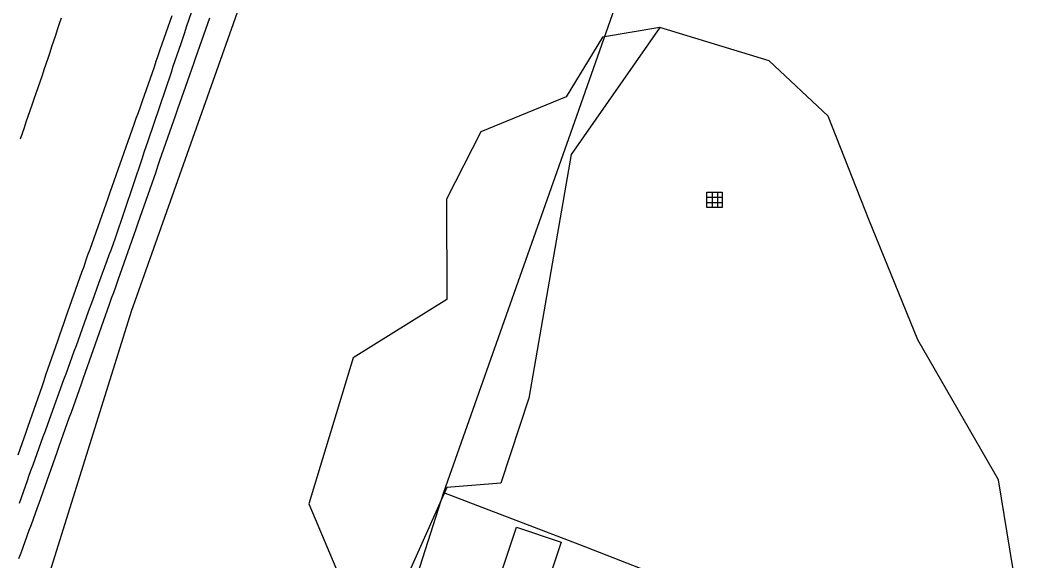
# Model space of a CAD drawing. Extents: x 1901471 to 1963503, y 756461 to 799997.
# Drawn here: x 1941169.3 to 1941336.5, y 780941.1 to 781030.7 of the extents above; entities that cross this region are included whole.
import ezdxf

# ---------------------------------------------------------------- set-up
doc = ezdxf.new("R2010")
doc.units = 0
for name, color, linetype in [('RD_EX_Bldg', 7, 'Continuous'), ('RD_EX_DR_ErosCtrl', 7, 'Continuous'), ('RD_EX_DR_Inlet', 7, 'Continuous'), ('RD_EX_Fence_Other', 7, 'Continuous'), ('RD_EX_H2O', 7, 'Continuous'), ('RD_EX_Road', 7, 'Continuous'), ('RD_EX_VEG', 7, 'Continuous')]:
    doc.layers.add(name, color=color, linetype=linetype)

# ---------------------------------------------------------------- blocks, each defined once
blk = doc.blocks.new('DI')
at = {"layer": 'RD_EX_DR_Inlet'}
for p, q in [((-2.54, 0.86), (2.46, 0.86)), ((-0.84, 2.56), (-0.84, -2.44)), ((0.86, 2.56), (0.86, -2.44)), ((-2.54, -0.84), (2.46, -0.84))]:
    blk.add_line(p, q, dxfattribs=at)
blk.add_lwpolyline([(-2.54, -2.44), (-2.54, 2.56), (2.46, 2.56), (2.46, -2.44)], close=True, dxfattribs=at)

msp = doc.modelspace()

# ---------------------------------------------------------------- linework, layer by layer
at = {"layer": 'RD_EX_Bldg'}
msp.add_lwpolyline([(1941245.49, 780928.67), (1941251.51, 780946.71), (1941258.88, 780944.24), (1941252.86, 780926.21)], close=True, dxfattribs=at)
at = {"layer": 'RD_EX_DR_ErosCtrl'}
for points in [[(1941168.98, 780958.7), (1941169.31, 780959.64), (1941169.64, 780960.58), (1941169.97, 780961.53), (1941170.3, 780962.47), (1941170.62, 780963.42), (1941170.95, 780964.36), (1941171.28, 780965.31), (1941171.61, 780966.25), (1941171.93, 780967.2), (1941172.26, 780968.14), (1941172.59, 780969.09), (1941172.92, 780970.03), (1941173.25, 780970.98), (1941173.57, 780971.92), (1941173.9, 780972.87), (1941174.23, 780973.81), (1941174.56, 780974.76), (1941174.88, 780975.7), (1941175.21, 780976.65), (1941175.54, 780977.59), (1941175.87, 780978.54), (1941176.2, 780979.48), (1941176.52, 780980.42), (1941176.87, 780981.42), (1941177.2, 780982.36), (1941177.53, 780983.3), (1941177.87, 780984.24), (1941178.2, 780985.19), (1941178.53, 780986.13), (1941178.87, 780987.07), (1941179.2, 780988.02), (1941179.53, 780988.96), (1941179.87, 780989.9), (1941180.2, 780990.84), (1941180.53, 780991.79), (1941180.87, 780992.73), (1941181.2, 780993.67), (1941181.53, 780994.61), (1941181.87, 780995.56), (1941182.2, 780996.5), (1941182.53, 780997.44), (1941182.87, 780998.39), (1941183.2, 780999.33), (1941183.53, 781000.27), (1941183.87, 781001.21), (1941184.2, 781002.16), (1941184.53, 781003.1), (1941184.87, 781004.04), (1941185.2, 781004.99), (1941185.53, 781005.93), (1941185.87, 781006.87), (1941186.2, 781007.81), (1941186.53, 781008.76), (1941186.87, 781009.7), (1941187.2, 781010.64), (1941187.53, 781011.58), (1941187.87, 781012.53), (1941188.2, 781013.47), (1941188.53, 781014.41), (1941188.87, 781015.36), (1941189.21, 781016.33), (1941189.54, 781017.28), (1941189.87, 781018.22), (1941190.2, 781019.17), (1941190.53, 781020.11), (1941190.86, 781021.05), (1941191.19, 781022), (1941191.52, 781022.94), (1941191.85, 781023.89), (1941192.18, 781024.83), (1941192.51, 781025.78), (1941192.83, 781026.72), (1941193.16, 781027.66), (1941193.49, 781028.61), (1941193.82, 781029.55), (1941194.15, 781030.5), (1941194.48, 781031.44)], [(1941200.66, 781031), (1941200.33, 781030.06), (1941200, 781029.12), (1941199.67, 781028.17), (1941199.34, 781027.23), (1941199.01, 781026.29), (1941198.68, 781025.34), (1941198.35, 781024.4), (1941198.02, 781023.45), (1941197.69, 781022.51), (1941197.36, 781021.57), (1941197.03, 781020.62), (1941196.7, 781019.68), (1941196.37, 781018.73), (1941196.04, 781017.79), (1941195.71, 781016.85), (1941195.37, 781015.9), (1941195.04, 781014.96), (1941194.71, 781014.02), (1941194.38, 781013.07), (1941194.05, 781012.13), (1941193.72, 781011.18), (1941193.39, 781010.24), (1941193.06, 781009.3), (1941192.73, 781008.35), (1941192.4, 781007.41), (1941192.07, 781006.46), (1941191.74, 781005.52), (1941191.41, 781004.58), (1941191.08, 781003.63), (1941190.75, 781002.69), (1941190.42, 781001.75), (1941190.09, 781000.8), (1941189.76, 780999.86), (1941189.43, 780998.91), (1941189.1, 780997.97), (1941188.77, 780997.03), (1941188.44, 780996.08), (1941188.11, 780995.14), (1941187.78, 780994.19), (1941187.45, 780993.25), (1941187.12, 780992.31), (1941186.79, 780991.36), (1941186.46, 780990.42), (1941186.13, 780989.48), (1941185.8, 780988.53), (1941185.46, 780987.59), (1941185.13, 780986.64), (1941185.06, 780986.44), (1941184.73, 780985.5), (1941184.39, 780984.55), (1941184.06, 780983.61), (1941183.73, 780982.67), (1941183.39, 780981.73), (1941183.06, 780980.78), (1941182.73, 780979.84), (1941182.39, 780978.9), (1941182.06, 780977.96), (1941181.72, 780977.01), (1941181.39, 780976.07), (1941181.06, 780975.13), (1941180.72, 780974.18), (1941180.39, 780973.24), (1941180.05, 780972.3), (1941179.72, 780971.36), (1941179.39, 780970.41), (1941179.05, 780969.47), (1941178.72, 780968.53), (1941178.38, 780967.59), (1941178.05, 780966.64), (1941177.72, 780965.7), (1941177.38, 780964.76), (1941177.05, 780963.82), (1941176.72, 780962.87), (1941176.38, 780961.93), (1941176.05, 780960.99), (1941175.71, 780960.05), (1941175.38, 780959.1), (1941175.05, 780958.16), (1941174.71, 780957.22), (1941174.38, 780956.28), (1941174.04, 780955.33), (1941173.71, 780954.39), (1941173.38, 780953.45), (1941173.04, 780952.51), (1941172.71, 780951.56), (1941172.38, 780950.62), (1941172.13, 780949.92), (1941171.78, 780948.98), (1941171.44, 780948.04), (1941171.1, 780947.1), (1941170.75, 780946.16), (1941170.41, 780945.22), (1941170.07, 780944.28), (1941169.72, 780943.34), (1941169.38, 780942.4), (1941169.04, 780941.46)]]:
    msp.add_lwpolyline(points, dxfattribs=at)
at = {"layer": 'RD_EX_Fence_Other'}
for points in [[(1941294.01, 781107.3), (1941261.12, 781013.82), (1941239.44, 780952.43), (1941261.96, 780943.82), (1941296.33, 780930.45), (1941319.93, 780920.67), (1941323.64, 780903.01), (1941327.84, 780883.39), (1941330.67, 780869.55), (1941332.98, 780858.67), (1941331.22, 780842.95), (1941329.22, 780824.44), (1941327.22, 780807.06), (1941324.85, 780784.9), (1941322.5, 780764.49)], [(1941239.44, 780952.43), (1941229.84, 780922.57), (1941216.39, 780883.41), (1941204.65, 780850.27), (1941192.21, 780815.06), (1941184.26, 780790.39), (1941177.67, 780772.33)]]:
    msp.add_lwpolyline(points, dxfattribs=at)
at = {"layer": 'RD_EX_H2O'}
msp.add_lwpolyline([(1941169.19, 780950.68), (1941169.52, 780951.62), (1941169.85, 780952.57), (1941170.17, 780953.51), (1941170.5, 780954.46), (1941170.75, 780955.16), (1941171.09, 780956.1), (1941171.43, 780957.04), (1941171.77, 780957.98), (1941172.11, 780958.92), (1941172.45, 780959.86), (1941172.79, 780960.8), (1941173.13, 780961.74), (1941173.48, 780962.68), (1941173.82, 780963.62), (1941174.16, 780964.56), (1941176.55, 780971.14), (1941176.89, 780972.08), (1941177.23, 780973.02), (1941177.57, 780973.96), (1941177.91, 780974.9), (1941178.25, 780975.84), (1941178.6, 780976.78), (1941178.94, 780977.72), (1941179.28, 780978.66), (1941179.96, 780980.54), (1941180.3, 780981.48), (1941180.64, 780982.42), (1941181.33, 780984.3), (1941181.67, 780985.24), (1941182.01, 780986.18), (1941182.35, 780987.12), (1941183.72, 780990.88), (1941184.06, 780991.82), (1941184.4, 780992.76), (1941184.74, 780993.7), (1941185.07, 780994.6), (1941189.54, 781007.87), (1941189.86, 781008.82), (1941190.18, 781009.76), (1941190.5, 781010.71), (1941194.34, 781022.08), (1941194.66, 781023.03), (1941194.98, 781023.98), (1941195.3, 781024.92), (1941195.94, 781026.82), (1941196.55, 781028.61), (1941196.87, 781029.55), (1941200.78, 781040.9)], dxfattribs=at)
at = {"layer": 'RD_EX_Road'}
msp.add_lwpolyline([(1941176.08, 781030.98), (1941175.77, 781030.04), (1941175.45, 781029.09), (1941175.13, 781028.14), (1941174.82, 781027.19), (1941174.5, 781026.24), (1941174.19, 781025.29), (1941173.87, 781024.34), (1941173.55, 781023.4), (1941173.24, 781022.45), (1941172.92, 781021.5), (1941172.6, 781020.55), (1941172.55, 781020.39), (1941172.22, 781019.45), (1941171.9, 781018.5), (1941171.57, 781017.56), (1941171.24, 781016.61), (1941170.92, 781015.67), (1941170.59, 781014.72), (1941170.26, 781013.78), (1941169.94, 781012.83), (1941169.61, 781011.89), (1941169.28, 781010.94)], dxfattribs=at)
at = {"layer": 'RD_EX_VEG'}
for points in [[(1941155.51, 780890.1), (1941171.51, 780930.57), (1941187.75, 780982.48), (1941210.48, 781046.67)], [(1941275.23, 781029.44), (1941260.55, 781008.43), (1941253.55, 780968.05), (1941248.89, 780954), (1941239.98, 780953.27), (1941231.93, 780935.22), (1941213.3, 780879.13), (1941192.52, 780819.33), (1941180.03, 780785.51), (1941173.28, 780772.87)], [(1941336.53, 780922.84), (1941331.33, 780954.57), (1941317.98, 780977.71), (1941309.89, 780997.66), (1941303.13, 781014.79), (1941293.35, 781023.92), (1941275.23, 781029.44), (1941265.75, 781027.85), (1941259.73, 781017.97), (1941245.61, 781012.19), (1941239.92, 781001.01), (1941239.96, 780984.39), (1941224.44, 780974.73), (1941217.13, 780950.6), (1941222.63, 780937.47)]]:
    msp.add_lwpolyline(points, dxfattribs=at)

# ---------------------------------------------------------------- block references
at = {"layer": 'RD_EX_DR_Inlet', "xscale": 0.5039370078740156, "yscale": 0.5039370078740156}
msp.add_blockref('DI', (1941284.34, 781000.9), dxfattribs=at)

doc.saveas('drawing.dxf')
